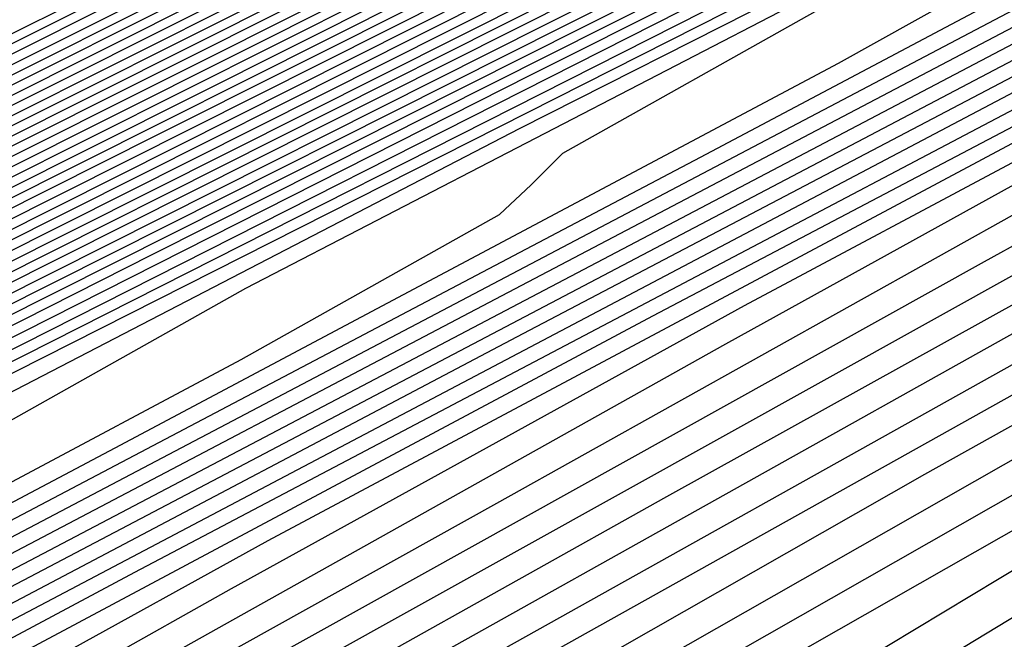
# Model space of a CAD drawing. Extents: x 3249832 to 3255657, y 13789405 to 13793316.
# Tile 291 of 656: x 3254702.11 to 3254704.17, y 13790579.09 to 13790580.38. Entities that reach past the tile are written whole.
import ezdxf

# ---------------------------------------------------------------- set-up
doc = ezdxf.new("R2010")
doc.units = 0
doc.header["$LTSCALE"] = 100
doc.header["$MEASUREMENT"] = 0
for name, color, linetype in [('GRATIO_CON', 10, 'CONTINUOUS'), ('GRATIO_ICON', 7, 'CONTINUOUS'), ('TARGETS_EAST', 7, 'CONTINUOUS')]:
    doc.layers.add(name, color=color, linetype=linetype)

# ---------------------------------------------------------------- blocks, each defined once
blk = doc.blocks.new('Gratio_032316_contours')
at = {"layer": 'GRATIO_CON', "color": 5, "linetype": 'Continuous', "flags": 128}
for points in [[(3254680.2165, 13790569.3699), (3254694.2095, 13790576.3997), (3254706.1075, 13790582.363), (3254712.7553, 13790585.698), (3254715.2027, 13790586.9318), (3254715.5507, 13790587.114), (3254715.5501, 13790587.1193), (3254715.5505, 13790587.1228), (3254715.5514, 13790587.1245), (3254715.6255, 13790587.1605), (3254716.1386, 13790587.4093), (3254717.5302, 13790588.0852), (3254720.0197, 13790589.295), (3254722.9489, 13790590.715), (3254725.4399, 13790591.9141), (3254727.0844, 13790592.6891), (3254729.3534, 13790593.7481), (3254734.1874, 13790596.027), (3254742.7767, 13790600.1014), (3254753.3109, 13790605.106), (3254763.2289, 13790609.8149), (3254770.5022, 13790613.2526), (3254775.2309, 13790615.445)], [(3254681.0084, 13790569.7457), (3254694.6911, 13790576.6198), (3254706.3252, 13790582.4514), (3254712.8253, 13790585.7131), (3254715.2181, 13790586.9205), (3254715.5581, 13790587.0994), (3254715.5573, 13790587.105), (3254715.5577, 13790587.1086), (3254715.5585, 13790587.1105), (3254715.614, 13790587.1377), (3254715.9986, 13790587.3243), (3254717.0414, 13790587.8308), (3254718.907, 13790588.7373), (3254721.1021, 13790589.8014), (3254722.9687, 13790590.7), (3254724.2734, 13790591.3152), (3254726.4795, 13790592.3495), (3254731.4751, 13790594.7106), (3254740.3902, 13790598.9432), (3254751.3242, 13790604.1391), (3254761.6189, 13790609.027), (3254769.1683, 13790612.5955), (3254774.0756, 13790614.8726)], [(3254681.8003, 13790570.1215), (3254695.1728, 13790576.8399), (3254706.5429, 13790582.5397), (3254712.8954, 13790585.7283), (3254715.2336, 13790586.9092), (3254715.5655, 13790587.0848), (3254715.5646, 13790587.0908), (3254715.5648, 13790587.0945), (3254715.5655, 13790587.0964), (3254715.6026, 13790587.1149), (3254715.8586, 13790587.2392), (3254716.5526, 13790587.5763), (3254717.7943, 13790588.1797), (3254719.2552, 13790588.8879), (3254720.4976, 13790589.486), (3254721.4623, 13790589.9413), (3254723.6057, 13790590.9509), (3254728.7628, 13790593.3943), (3254738.0036, 13790597.785), (3254749.3376, 13790603.1722), (3254760.0089, 13790608.2391), (3254767.8344, 13790611.9384), (3254772.9202, 13790614.3002)], [(3254682.5923, 13790570.4972), (3254695.6546, 13790577.0593), (3254706.7614, 13790582.6258), (3254712.967, 13790585.7384), (3254715.2513, 13790586.8898), (3254715.5753, 13790587.0598), (3254715.5732, 13790587.0655), (3254715.5718, 13790587.0702), (3254715.5712, 13790587.0742), (3254715.5713, 13790587.0777), (3254715.5719, 13790587.0805), (3254715.5725, 13790587.0824), (3254715.5912, 13790587.0921), (3254715.7186, 13790587.1542), (3254716.0639, 13790587.3219), (3254716.6816, 13790587.6221), (3254717.4084, 13790587.9744), (3254718.0264, 13790588.2719), (3254718.6513, 13790588.5674), (3254720.7319, 13790589.5523), (3254726.0506, 13790592.078), (3254735.6171, 13790596.6268), (3254747.3509, 13790602.2053)], [(3254684.1761, 13790571.2487), (3254696.618, 13790577.4994), (3254707.1969, 13790582.802), (3254713.1074, 13790585.7679), (3254715.2826, 13790586.8659), (3254715.5906, 13790587.0293), (3254715.5881, 13790587.0358), (3254715.5865, 13790587.0411), (3254715.5857, 13790587.0455), (3254715.5857, 13790587.0491), (3254715.5862, 13790587.0517), (3254715.5868, 13790587.0533), (3254715.8668, 13790587.1867), (3254717.823, 13790588.1171), (3254723.1317, 13790590.6428), (3254732.719, 13790595.2041), (3254744.5101, 13790600.8106), (3254755.6802, 13790606.114), (3254763.9812, 13790610.0377), (3254769.4727, 13790612.5918), (3254772.7913, 13790614.058)], [(3254684.968, 13790571.6245), (3254697.0997, 13790577.7194), (3254707.4147, 13790582.8902), (3254713.1775, 13790585.7827), (3254715.2982, 13790586.854), (3254715.5983, 13790587.014), (3254715.5956, 13790587.0209), (3254715.5938, 13790587.0266), (3254715.5929, 13790587.0311), (3254715.5928, 13790587.0347), (3254715.5933, 13790587.0371), (3254715.5941, 13790587.0382), (3254715.8655, 13790587.1668), (3254717.7598, 13790588.067), (3254722.9002, 13790590.5119), (3254732.1888, 13790594.9308), (3254743.6448, 13790600.3775), (3254754.5666, 13790605.5623), (3254762.7944, 13790609.4506), (3254768.3357, 13790612.0281), (3254771.74, 13790613.536)], [(3254685.7599, 13790572.0002), (3254697.5813, 13790577.9395), (3254707.6325, 13790582.9783), (3254713.2477, 13790585.7974), (3254715.3139, 13790586.8421), (3254715.6059, 13790586.9987), (3254715.6031, 13790587.0061), (3254715.6012, 13790587.0121), (3254715.6002, 13790587.0168), (3254715.6, 13790587.0202), (3254715.6005, 13790587.0224), (3254715.6014, 13790587.0231), (3254715.8641, 13790587.1469), (3254717.6967, 13790588.0169), (3254722.6687, 13790590.3811), (3254731.6586, 13790594.6574), (3254742.7795, 13790599.9444), (3254753.4529, 13790605.0106), (3254761.6075, 13790608.8634), (3254767.1987, 13790611.4645), (3254770.6888, 13790613.014), (3254772.5688, 13790613.737)], [(3254686.5518, 13790572.376), (3254698.063, 13790578.1595), (3254707.8503, 13790583.0665), (3254713.3179, 13790585.8122), (3254715.3295, 13790586.8301), (3254715.6136, 13790586.9834), (3254715.6106, 13790586.9912), (3254715.6085, 13790586.9975), (3254715.6074, 13790587.0024), (3254715.6072, 13790587.0058), (3254715.6076, 13790587.0078), (3254715.6086, 13790587.008), (3254715.8627, 13790587.127), (3254717.6335, 13790587.9669), (3254722.4373, 13790590.2503), (3254731.1285, 13790594.3841), (3254741.9141, 13790599.5112), (3254752.3392, 13790604.4589), (3254760.4207, 13790608.2763), (3254766.0618, 13790610.9008), (3254769.6376, 13790612.4919), (3254771.5699, 13790613.2422)], [(3254688.1357, 13790573.1275), (3254699.0263, 13790578.5996), (3254708.2858, 13790583.2427), (3254713.4583, 13790585.8417), (3254715.3608, 13790586.8063), (3254715.6289, 13790586.9528), (3254715.6255, 13790586.9616), (3254715.6232, 13790586.9685), (3254715.6219, 13790586.9736), (3254715.6215, 13790586.977), (3254715.6219, 13790586.9785), (3254715.6231, 13790586.9779), (3254715.86, 13790587.0872), (3254717.5072, 13790587.8667), (3254721.9744, 13790589.9887), (3254730.0682, 13790593.8374), (3254740.1834, 13790598.645), (3254750.1119, 13790603.3555)], [(3254688.9276, 13790573.5033), (3254699.508, 13790578.8196), (3254708.5036, 13790583.3309), (3254713.5284, 13790585.8564), (3254715.3764, 13790586.7943), (3254715.6366, 13790586.9375), (3254715.633, 13790586.9467), (3254715.6306, 13790586.954), (3254715.6292, 13790586.9593), (3254715.6287, 13790586.9626), (3254715.6291, 13790586.9638), (3254715.6304, 13790586.9628), (3254715.8586, 13790587.0673), (3254717.444, 13790587.8166), (3254721.7429, 13790589.8578), (3254729.538, 13790593.5641), (3254739.3181, 13790598.2119), (3254748.9983, 13790602.8038)], [(3254689.7195, 13790573.8791), (3254699.9897, 13790579.0397), (3254708.7214, 13790583.419), (3254713.5986, 13790585.8712), (3254715.392, 13790586.7824), (3254715.6442, 13790586.9223), (3254715.6405, 13790586.9319), (3254715.638, 13790586.9394), (3254715.6364, 13790586.9449), (3254715.6358, 13790586.9482), (3254715.6363, 13790586.9492), (3254715.6377, 13790586.9477), (3254715.8573, 13790587.0474), (3254717.3809, 13790587.7665), (3254721.5114, 13790589.727), (3254729.0078, 13790593.2907), (3254738.4527, 13790597.7787), (3254747.8846, 13790602.2521)], [(3254690.5114, 13790574.2548), (3254700.4713, 13790579.2597), (3254708.9392, 13790583.5072), (3254713.6688, 13790585.8859), (3254715.4077, 13790586.7705), (3254715.6519, 13790586.907), (3254715.648, 13790586.917), (3254715.6453, 13790586.9249), (3254715.6437, 13790586.9305), (3254715.643, 13790586.9338), (3254715.6434, 13790586.9345), (3254715.6449, 13790586.9327), (3254715.8559, 13790587.0275), (3254717.3177, 13790587.7164), (3254721.28, 13790589.5962), (3254728.4777, 13790593.0174), (3254737.5874, 13790597.3456), (3254746.7709, 13790601.7004)], [(3254692.0952, 13790575.0064), (3254701.4347, 13790579.6998), (3254709.3748, 13790583.6834), (3254713.8091, 13790585.9154), (3254715.439, 13790586.7467), (3254715.6673, 13790586.8766), (3254715.6632, 13790586.8877), (3254715.661, 13790586.8953), (3254715.6608, 13790586.8982), (3254715.8536, 13790586.9865), (3254717.1914, 13790587.6161), (3254720.817, 13790589.3346), (3254727.4174, 13790592.4707), (3254735.8567, 13790596.4794), (3254744.5436, 13790600.597), (3254752.1128, 13790604.1664)], [(3254685.2199, 13790571.5024), (3254692.8871, 13790575.3821), (3254701.9163, 13790579.9198), (3254709.5925, 13790583.7716), (3254713.8793, 13790585.9301), (3254715.4546, 13790586.7347), (3254715.6749, 13790586.8612), (3254715.6706, 13790586.8725), (3254715.6682, 13790586.8802), (3254715.6682, 13790586.8829), (3254715.8522, 13790586.9665), (3254717.1283, 13790587.566), (3254720.5856, 13790589.2037), (3254726.8872, 13790592.1973), (3254734.9913, 13790596.0463), (3254743.4299, 13790600.0453), (3254750.9259, 13790603.5792)], [(3254686.2753, 13790572.0114), (3254693.679, 13790575.7579), (3254702.398, 13790580.1398), (3254709.8103, 13790583.8597), (3254713.9495, 13790585.9449), (3254715.4703, 13790586.7228), (3254715.6826, 13790586.8457), (3254715.6781, 13790586.8572), (3254715.6757, 13790586.8649), (3254715.6756, 13790586.8673), (3254715.851, 13790586.9463), (3254717.0652, 13790587.5158), (3254720.3542, 13790589.0728), (3254726.3571, 13790591.924), (3254734.126, 13790595.6131), (3254742.3163, 13790599.4936), (3254749.7391, 13790602.9921)], [(3254687.3306, 13790572.5204), (3254694.471, 13790576.1337), (3254702.8797, 13790580.3599), (3254710.0281, 13790583.9478), (3254714.0197, 13790585.9596), (3254715.486, 13790586.7106), (3254715.6904, 13790586.8298), (3254715.6861, 13790586.841), (3254715.6838, 13790586.8481), (3254715.6839, 13790586.8501), (3254715.8505, 13790586.9246), (3254717.0026, 13790587.4646), (3254720.1229, 13790588.9415), (3254725.827, 13790591.6505), (3254733.2607, 13790595.18), (3254741.2026, 13790598.9419), (3254748.5522, 13790602.4049)], [(3254689.4412, 13790573.5385), (3254696.0548, 13790576.8852), (3254703.843, 13790580.8), (3254710.4637, 13790584.1241), (3254714.1601, 13790585.9891), (3254715.5173, 13790586.6864), (3254715.7061, 13790586.798), (3254715.7019, 13790586.8086), (3254715.7, 13790586.8146), (3254715.7004, 13790586.8156), (3254715.8494, 13790586.8813), (3254716.8773, 13790587.3622), (3254719.6605, 13790588.6789), (3254724.7668, 13790591.1035), (3254731.53, 13790594.3137), (3254738.9753, 13790597.8385), (3254746.1785, 13790601.2307)], [(3254690.4965, 13790574.0475), (3254696.8467, 13790577.2609), (3254704.3247, 13790581.02), (3254710.6814, 13790584.2123), (3254714.2303, 13790586.0038), (3254715.533, 13790586.6743), (3254715.714, 13790586.7821), (3254715.7099, 13790586.7923), (3254715.7081, 13790586.7978), (3254715.7087, 13790586.7983), (3254715.8489, 13790586.8596), (3254716.8147, 13790587.311), (3254719.4293, 13790588.5476), (3254724.2367, 13790590.83), (3254730.6646, 13790593.8806), (3254737.8616, 13790597.2868), (3254744.9917, 13790600.6435)], [(3254691.5518, 13790574.5565), (3254697.6386, 13790577.6367), (3254704.8063, 13790581.24), (3254710.8992, 13790584.3004), (3254714.3004, 13790586.0185), (3254715.5487, 13790586.6622), (3254715.7218, 13790586.7662), (3254715.7178, 13790586.7761), (3254715.7162, 13790586.781), (3254715.7169, 13790586.7811), (3254715.8483, 13790586.838), (3254716.752, 13790587.2598), (3254719.198, 13790588.4163), (3254723.7066, 13790590.5565), (3254729.7993, 13790593.4474), (3254736.7479, 13790596.7351), (3254743.8048, 13790600.0564), (3254750.1441, 13790603.0095)], [(3254692.6071, 13790575.0655), (3254698.4305, 13790578.0125), (3254705.288, 13790581.4601), (3254711.117, 13790584.3885), (3254714.3706, 13790586.0332), (3254715.5644, 13790586.6501), (3254715.7297, 13790586.7503), (3254715.7257, 13790586.7599), (3254715.7243, 13790586.7643), (3254715.7252, 13790586.7639), (3254715.8478, 13790586.8163), (3254716.6894, 13790587.2086), (3254718.9668, 13790588.2849), (3254723.1765, 13790590.283), (3254728.934, 13790593.0143), (3254735.6343, 13790596.1835), (3254742.618, 13790599.4693), (3254749.0072, 13790602.4459)], [(3254691.7685, 13790574.5555), (3254694.7177, 13790576.0836), (3254700.0143, 13790578.764), (3254706.2512, 13790581.9005), (3254711.5522, 13790584.5659), (3254714.5103, 13790586.065), (3254715.5954, 13790586.6284), (3254715.7466, 13790586.7184), (3254715.8482, 13790586.7698), (3254716.5643, 13790587.1058), (3254718.5044, 13790588.0223), (3254722.1163, 13790589.7361), (3254727.2033, 13790592.148), (3254733.407, 13790595.0801), (3254740.2443, 13790598.295), (3254746.7332, 13790601.3185)], [(3254691.9524, 13790574.5689), (3254692.9705, 13790575.1405), (3254695.773, 13790576.5926), (3254700.8063, 13790579.1398), (3254706.7329, 13790582.1204), (3254711.7701, 13790584.6536), (3254714.5808, 13790586.0787), (3254715.6116, 13790586.6148), (3254715.755, 13790586.7009), (3254715.8477, 13790586.748), (3254716.5017, 13790587.0546), (3254718.2731, 13790587.891), (3254721.5863, 13790589.4626), (3254726.338, 13790591.7148), (3254732.2933, 13790594.5284), (3254739.0575, 13790597.7078), (3254745.5962, 13790600.7549)], [(3254692.5832, 13790574.7153), (3254693.0422, 13790574.9924), (3254693.0886, 13790575.0656), (3254693.2076, 13790575.1838), (3254694.1724, 13790575.7255), (3254696.8283, 13790577.1016), (3254701.5982, 13790579.5155), (3254707.2147, 13790582.3403), (3254711.9881, 13790584.7413), (3254714.6513, 13790586.0925), (3254715.6277, 13790586.6012), (3254715.7634, 13790586.6833), (3254715.8472, 13790586.7262), (3254716.4391, 13790587.0034), (3254718.0419, 13790587.7597), (3254721.0562, 13790589.1891), (3254725.4726, 13790591.2817), (3254731.1796, 13790593.9767), (3254737.8706, 13790597.1207), (3254744.4593, 13790600.1912), (3254749.6643, 13790602.5732)], [(3254692.5223, 13790574.6256), (3254693.8324, 13790575.3348), (3254694.3015, 13790575.6152), (3254694.3504, 13790575.6871), (3254694.4629, 13790575.7987), (3254695.3744, 13790576.3105), (3254697.8837, 13790577.6106), (3254702.3901, 13790579.8913), (3254707.6964, 13790582.5602), (3254712.2061, 13790584.8288), (3254714.7221, 13790586.1058), (3254715.6444, 13790586.587), (3254715.7723, 13790586.665), (3254715.8471, 13790586.7039), (3254716.3767, 13790586.9518), (3254717.8108, 13790587.6282), (3254720.5261, 13790588.9155), (3254724.6073, 13790590.8486), (3254730.066, 13790593.425), (3254736.6838, 13790596.5336), (3254743.3223, 13790599.6276), (3254748.6131, 13790602.0511)], [(3254692.5199, 13790574.5458), (3254694.97, 13790575.8408), (3254696.3308, 13790576.574), (3254696.8201, 13790576.8609), (3254696.8741, 13790576.93), (3254696.9733, 13790577.0286), (3254697.7783, 13790577.4805), (3254699.9943, 13790578.6287), (3254703.9739, 13790580.6428), (3254708.66, 13790582.9997), (3254712.6425, 13790585.0035), (3254714.8643, 13790586.1316), (3254715.6786, 13790586.5571), (3254715.7913, 13790586.6268), (3254715.848, 13790586.6577), (3254716.2527, 13790586.8476), (3254717.3489, 13790587.3648), (3254719.4661, 13790588.3683), (3254722.8766, 13790589.9822), (3254727.8386, 13790592.3216), (3254734.3101, 13790595.3593), (3254741.0483, 13790598.5002), (3254746.5107, 13790601.007)], [(3254690.7614, 13790573.5823), (3254693.6995, 13790575.131), (3254696.1939, 13790576.4485), (3254697.5799, 13790577.1935), (3254698.0794, 13790577.4837), (3254698.1359, 13790577.5514), (3254698.2286, 13790577.6435), (3254698.9803, 13790578.0655), (3254701.0496, 13790579.1377), (3254704.7659, 13790581.0185), (3254709.1418, 13790583.2195), (3254712.8607, 13790585.0908), (3254714.9354, 13790586.1445), (3254715.6957, 13790586.5422), (3254715.8008, 13790586.6077), (3254715.8484, 13790586.6346), (3254716.1906, 13790586.7956), (3254717.1179, 13790587.2331), (3254718.9361, 13790588.0947), (3254722.0113, 13790589.5491), (3254726.725, 13790591.7699), (3254733.1232, 13790594.7722), (3254739.9114, 13790597.9366), (3254745.4594, 13790600.485)], [(3254691.8891, 13790574.1408), (3254694.879, 13790575.7162), (3254697.4178, 13790577.0561), (3254698.8291, 13790577.8131), (3254699.3387, 13790578.1066), (3254699.3977, 13790578.1728), (3254699.4838, 13790578.2584), (3254700.1822, 13790578.6505), (3254702.1049, 13790579.6467), (3254705.5578, 13790581.3942), (3254709.6236, 13790583.4393), (3254713.0789, 13790585.1781), (3254715.0065, 13790586.1574), (3254715.7128, 13790586.5273), (3254715.8103, 13790586.5886), (3254715.8489, 13790586.6115), (3254716.1286, 13790586.7435), (3254716.887, 13790587.1013), (3254718.4061, 13790587.8211), (3254721.146, 13790589.1159), (3254725.6113, 13790591.2182), (3254731.9364, 13790594.185)], [(3254700.739, 13790578.8733), (3254701.3842, 13790579.2355), (3254703.1602, 13790580.1557), (3254706.3497, 13790581.7699), (3254710.1054, 13790583.6589), (3254713.2973, 13790585.2645), (3254715.0779, 13790586.1684), (3254715.7302, 13790586.5099), (3254715.8195, 13790586.5677), (3254715.8167, 13790586.5744), (3254715.8158, 13790586.5773), (3254715.8161, 13790586.5776), (3254715.8482, 13790586.5908), (3254716.0664, 13790586.6917), (3254716.656, 13790586.9696), (3254717.8761, 13790587.5475), (3254720.2806, 13790588.6828), (3254724.4976, 13790590.6665), (3254730.7495, 13790593.5979)], [(3254701.0893, 13790578.8791), (3254702.5767, 13790579.6718), (3254703.1167, 13790579.9751), (3254703.1831, 13790580.0372), (3254703.2495, 13790580.1032), (3254703.7881, 13790580.4056), (3254705.2708, 13790581.1738), (3254707.9336, 13790582.5214), (3254711.069, 13790584.0984), (3254713.7337, 13790585.4389), (3254715.2203, 13790586.1935), (3254715.7648, 13790586.4786), (3254715.8393, 13790586.5272), (3254715.8369, 13790586.5335), (3254715.8358, 13790586.5368), (3254715.8357, 13790586.538), (3254715.8493, 13790586.5443), (3254715.9424, 13790586.5876), (3254716.1941, 13790586.7062), (3254716.816, 13790587.0003), (3254718.55, 13790587.8165), (3254722.2703, 13790589.5631), (3254728.3759, 13790592.4236)], [(3254699.5972, 13790578.0569), (3254702.3132, 13790579.4867), (3254703.8259, 13790580.2913), (3254704.376, 13790580.5979), (3254704.4449, 13790580.6586), (3254704.5048, 13790580.7181), (3254704.9901, 13790580.9906), (3254706.3261, 13790581.6828), (3254708.7255, 13790582.8971), (3254711.5508, 13790584.3181), (3254713.952, 13790585.526), (3254715.2915, 13790586.206), (3254715.7822, 13790586.463), (3254715.8492, 13790586.507), (3254715.8469, 13790586.513), (3254715.8458, 13790586.5165), (3254715.8455, 13790586.5183), (3254715.8498, 13790586.521), (3254715.8804, 13790586.5355), (3254715.9632, 13790586.5745), (3254716.286, 13790586.7267), (3254717.6847, 13790587.3833), (3254721.1566, 13790589.0114), (3254727.189, 13790591.8365)], [(3254700.7768, 13790578.6421), (3254703.5371, 13790580.0944), (3254705.0751, 13790580.9109), (3254705.6353, 13790581.2207), (3254705.7067, 13790581.2801), (3254705.76, 13790581.333), (3254706.1921, 13790581.5756), (3254707.3814, 13790582.1918), (3254709.5175, 13790583.2728), (3254712.0326, 13790584.5379), (3254714.1702, 13790585.6132), (3254715.3627, 13790586.2185), (3254715.7995, 13790586.4474), (3254715.8591, 13790586.4866), (3254715.8571, 13790586.4921), (3254715.8561, 13790586.4954), (3254715.8558, 13790586.4971), (3254716.0291, 13790586.5789), (3254717.2419, 13790587.147), (3254720.5334, 13790588.689), (3254726.4243, 13790591.447), (3254733.3619, 13790594.6822)], [(3254698.6556, 13790577.4919), (3254701.9564, 13790579.2273), (3254704.7609, 13790580.702), (3254706.3242, 13790581.5304), (3254706.8946, 13790581.8436), (3254706.9685, 13790581.9015), (3254707.0152, 13790581.9479), (3254707.394, 13790582.1606), (3254708.4368, 13790582.7009), (3254710.3094, 13790583.6486), (3254712.5144, 13790584.7576), (3254714.3884, 13790585.7003), (3254715.4339, 13790586.231), (3254715.8168, 13790586.4317), (3254715.8691, 13790586.4661), (3254715.8673, 13790586.4709), (3254715.8666, 13790586.4736), (3254715.8666, 13790586.4746), (3254716.0343, 13790586.5527), (3254717.205, 13790587.0999), (3254720.3813, 13790588.5869), (3254726.0653, 13790591.2475), (3254732.7589, 13790594.3687)], [(3254700.911, 13790578.6089), (3254704.3155, 13790580.3977), (3254707.2087, 13790581.9173), (3254708.8226, 13790582.7696), (3254709.4132, 13790583.0892), (3254709.4922, 13790583.1444), (3254709.5257, 13790583.1778), (3254709.798, 13790583.3306), (3254710.5474, 13790583.7189), (3254711.8932, 13790584.4001), (3254713.478, 13790585.1973), (3254714.8247, 13790585.8755), (3254715.5759, 13790586.2579), (3254715.8513, 13790586.4026), (3254715.8897, 13790586.4263), (3254716.0452, 13790586.4993), (3254717.1314, 13790587.0056), (3254720.077, 13790588.3828), (3254725.3472, 13790590.8485), (3254731.553, 13790593.7418)], [(3254699.1029, 13790577.6187), (3254702.0388, 13790579.1675), (3254705.495, 13790580.9829), (3254708.4325, 13790582.525), (3254710.0718, 13790583.3891), (3254710.6725, 13790583.7121), (3254710.754, 13790583.7659), (3254710.781, 13790583.7927), (3254710.9999, 13790583.9156), (3254711.6027, 13790584.2279), (3254712.6852, 13790584.7758), (3254713.9598, 13790585.417), (3254715.0429, 13790585.9625), (3254715.6472, 13790586.27), (3254715.8688, 13790586.3861), (3254715.9002, 13790586.4045), (3254716.0503, 13790586.4733), (3254717.0945, 13790586.9586), (3254719.9249, 13790588.2807), (3254724.9882, 13790590.649), (3254730.95, 13790593.4284)], [(3254700.1865, 13790578.1548), (3254703.1665, 13790579.726), (3254706.6746, 13790581.568), (3254709.6564, 13790583.1326), (3254711.321, 13790584.0087), (3254711.9318, 13790584.3349), (3254712.0158, 13790584.3873), (3254712.0362, 13790584.4076), (3254712.2019, 13790584.5006), (3254712.658, 13790584.7369), (3254713.4771, 13790585.1515), (3254714.4416, 13790585.6367), (3254715.2612, 13790586.0495), (3254715.7184, 13790586.2822), (3254715.8859, 13790586.3706), (3254715.9089, 13790586.3857), (3254715.9087, 13790586.3872), (3254715.9095, 13790586.3868), (3254715.9111, 13790586.3845), (3254716.0564, 13790586.4474), (3254717.0585, 13790586.9111), (3254719.7731, 13790588.1784), (3254724.6292, 13790590.4494), (3254730.3471, 13790593.1149)], [(3254701.2702, 13790578.6908), (3254704.2942, 13790580.2845), (3254707.8541, 13790582.1532), (3254710.8802, 13790583.7402), (3254712.5702, 13790584.6282), (3254713.1911, 13790584.9578), (3254713.2776, 13790585.0087), (3254713.2914, 13790585.0225), (3254713.4039, 13790585.0856), (3254713.7133, 13790585.246), (3254714.269, 13790585.5272), (3254714.9234, 13790585.8564), (3254715.4795, 13790586.1365), (3254715.7897, 13790586.2944), (3254715.9033, 13790586.3543), (3254715.9191, 13790586.3645), (3254715.9192, 13790586.3653), (3254715.9202, 13790586.3644), (3254715.9222, 13790586.3617), (3254716.0619, 13790586.421), (3254717.0218, 13790586.864), (3254719.6211, 13790588.0763), (3254724.2702, 13790590.2499), (3254729.7441, 13790592.8014)], [(3254691.0121, 13790572.8429), (3254693.6234, 13790574.3309), (3254696.5687, 13790575.9783), (3254699.0297, 13790577.3495), (3254700.4885, 13790578.1685), (3254701.6296, 13790578.7987), (3254703.4376, 13790579.763), (3254706.5497, 13790581.4016), (3254710.2132, 13790583.3237), (3254713.3279, 13790584.9557), (3254715.0692, 13790585.8682), (3254715.7163, 13790586.2075), (3254715.8239, 13790586.264), (3254715.8528, 13790586.2788), (3254715.887, 13790586.296), (3254715.9164, 13790586.3105), (3254715.9334, 13790586.3181), (3254715.9409, 13790586.3194), (3254715.9444, 13790586.3161), (3254716.0728, 13790586.3683), (3254716.9484, 13790586.7696), (3254719.317, 13790587.8721), (3254723.5521, 13790589.8509), (3254728.5382, 13790592.1745)], [(3254691.9191, 13790573.2857), (3254694.5673, 13790574.7946), (3254697.5541, 13790576.465), (3254700.05, 13790577.8549), (3254701.523, 13790578.6809), (3254702.6327, 13790579.2936), (3254704.3365, 13790580.2023), (3254707.26, 13790581.7415), (3254710.7015, 13790583.5471), (3254713.6273, 13790585.0804), (3254715.2623, 13790585.9375), (3254715.8645, 13790586.2537), (3254715.9507, 13790586.2992), (3254715.9513, 13790586.2989), (3254715.9528, 13790586.2973), (3254715.9556, 13790586.2932), (3254716.0783, 13790586.3419), (3254716.9117, 13790586.7225), (3254719.1649, 13790587.7699), (3254723.1931, 13790589.6514), (3254727.9352, 13790591.8611)], [(3254691.1289, 13790572.7074), (3254692.8262, 13790573.7285), (3254695.5111, 13790575.2584), (3254698.5396, 13790576.9517), (3254701.0703, 13790578.3603), (3254702.5566, 13790579.1927), (3254703.629, 13790579.7849), (3254705.2126, 13790580.6296), (3254707.9188, 13790582.0544), (3254711.1043, 13790583.7259), (3254713.8124, 13790585.1457), (3254715.3255, 13790585.9397), (3254715.8827, 13790586.2333), (3254715.9621, 13790586.2761), (3254715.9625, 13790586.2763), (3254715.9639, 13790586.2747), (3254715.9669, 13790586.2704), (3254716.0838, 13790586.3155), (3254716.875, 13790586.6753), (3254719.0129, 13790587.6678), (3254722.8341, 13790589.4518), (3254727.3323, 13790591.5476)], [(3254692.0127, 13790573.1362), (3254693.7333, 13790574.1713), (3254696.455, 13790575.7221), (3254699.525, 13790577.4384), (3254702.0906, 13790578.8657), (3254703.5901, 13790579.7046), (3254704.6253, 13790580.2762), (3254706.0887, 13790581.057), (3254708.5775, 13790582.3673), (3254711.5071, 13790583.9048), (3254713.9975, 13790585.2109), (3254715.3888, 13790585.942), (3254715.9008, 13790586.2129), (3254715.9735, 13790586.2531), (3254715.9737, 13790586.2537), (3254715.975, 13790586.2522), (3254715.9781, 13790586.2475), (3254716.0893, 13790586.2892), (3254716.8383, 13790586.6281), (3254718.8608, 13790587.5657), (3254722.4751, 13790589.2523), (3254726.7293, 13790591.2342), (3254730.3544, 13790592.9064)], [(3254692.5237, 13790573.0777), (3254692.8909, 13790573.3927), (3254693.7803, 13790573.994), (3254695.5475, 13790575.0569), (3254698.3428, 13790576.6495), (3254701.4959, 13790578.4118), (3254704.1312, 13790579.8766), (3254705.6573, 13790580.7284), (3254706.6179, 13790581.2589), (3254707.8409, 13790581.9116), (3254709.8949, 13790582.9932), (3254712.3127, 13790584.2624), (3254714.3677, 13790585.3414), (3254715.5154, 13790585.9462), (3254715.9384, 13790586.1699), (3254716.0007, 13790586.1996), (3254716.0998, 13790586.236), (3254716.7645, 13790586.534), (3254718.5565, 13790587.3616), (3254721.7569, 13790588.8533), (3254725.5234, 13790590.6072), (3254728.7326, 13790592.0876)], [(3254702.4813, 13790578.8985), (3254705.1516, 13790580.382), (3254706.6909, 13790581.2403), (3254707.6142, 13790581.7502), (3254708.717, 13790582.339), (3254710.5537, 13790583.3061), (3254712.7155, 13790584.4412), (3254714.5528, 13790585.4066), (3254715.5787, 13790585.9484), (3254715.9566, 13790586.1493), (3254716.0125, 13790586.176), (3254716.1056, 13790586.2094), (3254716.728, 13790586.4867), (3254718.4045, 13790587.2595), (3254721.3979, 13790588.6538), (3254724.9204, 13790590.2938), (3254727.9217, 13790591.6781)], [(3254700.2305, 13790577.577), (3254703.4667, 13790579.3852), (3254706.1719, 13790580.8874), (3254707.7245, 13790581.7521), (3254708.6106, 13790582.2416), (3254709.5931, 13790582.7663), (3254711.2124, 13790583.619), (3254713.1183, 13790584.6201), (3254714.7379, 13790585.4718), (3254715.642, 13790585.9507), (3254715.9748, 13790586.1288), (3254716.0242, 13790586.1525), (3254716.1114, 13790586.1827), (3254716.6914, 13790586.4394), (3254718.2526, 13790587.1573), (3254721.0389, 13790588.4543), (3254724.3174, 13790589.9803), (3254727.1107, 13790591.2687)], [(3254701.1744, 13790578.0407), (3254704.4521, 13790579.8719), (3254707.1922, 13790581.3929), (3254708.7581, 13790582.264), (3254709.6069, 13790582.7329), (3254710.4692, 13790583.1937), (3254711.8711, 13790583.9319), (3254713.5211, 13790584.7989), (3254714.923, 13790585.5371), (3254715.7052, 13790585.9529), (3254715.993, 13790586.1082), (3254716.0359, 13790586.1289), (3254716.1172, 13790586.156), (3254716.6549, 13790586.3921), (3254718.1006, 13790587.0552), (3254720.6799, 13790588.2547), (3254723.7145, 13790589.6669), (3254726.2998, 13790590.8593), (3254727.7982, 13790591.5265)], [(3254703.0621, 13790578.9681), (3254706.423, 13790580.8453), (3254709.2328, 13790582.4037), (3254710.8252, 13790583.2878), (3254711.5995, 13790583.7155), (3254712.2214, 13790584.0483), (3254713.1886, 13790584.5577), (3254714.3269, 13790585.1559), (3254715.2941, 13790585.6652), (3254715.8336, 13790585.9524), (3254716.0313, 13790586.0613), (3254716.0585, 13790586.0801), (3254716.0583, 13790586.0819), (3254716.0598, 13790586.0806), (3254716.0634, 13790586.0753), (3254716.133, 13790586.0953), (3254716.5847, 13790586.2924), (3254717.7979, 13790586.8485), (3254719.9623, 13790587.855), (3254722.5086, 13790589.0399), (3254724.678, 13790590.0404), (3254725.9429, 13790590.6036), (3254726.702, 13790590.9159), (3254727.5851, 13790591.2734)], [(3254700.99, 13790577.7136), (3254704.006, 13790579.4318), (3254707.4084, 13790581.332)], [(3254701.8971, 13790578.1564), (3254704.9499, 13790579.8955)], [(3254702.8042, 13790578.5992), (3254705.8937, 13790580.3593)], [(3254702.5906, 13790578.2673), (3254704.5244, 13790579.4329), (3254707.5692, 13790581.1695), (3254710.9985, 13790583.0851), (3254713.864, 13790584.673), (3254715.4593, 13790585.5568), (3254716.0468, 13790585.8839), (3254716.1309, 13790585.932), (3254716.1321, 13790585.9327), (3254716.1344, 13790585.9319), (3254716.1375, 13790585.929), (3254716.1744, 13790585.9394), (3254716.4098, 13790586.042), (3254717.0415, 13790586.3315), (3254718.1683, 13790586.8555), (3254719.4939, 13790587.4723), (3254720.6233, 13790587.9932), (3254721.3048, 13790588.2964), (3254721.8603, 13790588.5284), (3254722.7552, 13790588.9032), (3254724.306, 13790589.5652), (3254726.2341, 13790590.3812), (3254728.1119, 13790591.1491)], [(3254703.4238, 13790578.6682), (3254705.2606, 13790579.7813)]]:
    blk.add_lwpolyline(points, dxfattribs=at)
at = {"layer": 'GRATIO_ICON', "color": 7, "linetype": 'Continuous', "flags": 128}
for points in [[(3254683.3842, 13790570.8729), (3254696.1363, 13790577.2794), (3254706.9791, 13790582.7139), (3254713.0372, 13790585.7532), (3254715.2669, 13790586.8778), (3254715.5829, 13790587.0446), (3254715.5806, 13790587.0506), (3254715.5791, 13790587.0557), (3254715.5784, 13790587.0599), (3254715.8668, 13790587.2007), (3254717.8851, 13790588.1638), (3254723.3626, 13790590.7721), (3254733.249, 13790595.477), (3254745.3755, 13790601.2437), (3254756.7939, 13790606.6657), (3254765.1681, 13790610.6249), (3254770.6097, 13790613.1555), (3254773.8425, 13790614.5801)], [(3254687.3437, 13790572.7518), (3254698.5447, 13790578.3795), (3254708.0681, 13790583.1546), (3254713.3881, 13790585.8269), (3254715.3451, 13790586.8182), (3254715.6212, 13790586.9681), (3254715.6181, 13790586.9764), (3254715.6159, 13790586.983), (3254715.6147, 13790586.988), (3254715.6143, 13790586.9914), (3254715.6148, 13790586.9931), (3254715.6159, 13790586.993), (3254715.8614, 13790587.1071), (3254717.5703, 13790587.9168), (3254722.2058, 13790590.1195), (3254730.5983, 13790594.1107), (3254741.0488, 13790599.0781), (3254751.2256, 13790603.9072), (3254759.2338, 13790607.6892), (3254764.9248, 13790610.3372), (3254768.5864, 13790611.9699), (3254770.5711, 13790612.7474), (3254771.4904, 13790612.9949)], [(3254691.3033, 13790574.6306), (3254700.953, 13790579.4797), (3254709.157, 13790583.5953), (3254713.739, 13790585.9006), (3254715.4233, 13790586.7586), (3254715.6595, 13790586.8917), (3254715.6555, 13790586.9022), (3254715.6527, 13790586.9104), (3254715.6509, 13790586.9161), (3254715.6502, 13790586.9194), (3254715.6506, 13790586.9199), (3254715.6522, 13790586.9176), (3254715.8545, 13790587.0076), (3254717.2545, 13790587.6664), (3254721.0485, 13790589.4654), (3254727.9475, 13790592.744), (3254736.722, 13790596.9125), (3254745.6573, 13790601.1487)], [(3254688.3859, 13790573.0294), (3254695.2629, 13790576.5094), (3254703.3613, 13790580.5799), (3254710.2459, 13790584.036), (3254714.0899, 13790585.9743), (3254715.5017, 13790586.6985), (3254715.6983, 13790586.8139), (3254715.694, 13790586.8248), (3254715.6919, 13790586.8313), (3254715.6921, 13790586.8328), (3254715.8499, 13790586.903), (3254716.9399, 13790587.4134), (3254719.8917, 13790588.8102), (3254725.2969, 13790591.377), (3254732.3953, 13790594.7468), (3254740.0889, 13790598.3902), (3254747.3654, 13790601.8178)], [(3254690.5665, 13790573.9705), (3254693.6624, 13790575.5746), (3254699.2224, 13790578.3883), (3254705.7695, 13790581.6806), (3254711.3343, 13790584.4782), (3254714.4398, 13790586.0512), (3254715.5792, 13790586.642), (3254715.7382, 13790586.736), (3254715.8487, 13790586.7915), (3254716.6269, 13790587.157), (3254718.7356, 13790588.1536), (3254722.6464, 13790590.0095), (3254728.0686, 13790592.5811), (3254734.5206, 13790595.6318), (3254741.4312, 13790598.8821), (3254747.8702, 13790601.8822)], [(3254691.3403, 13790573.9607), (3254693.7462, 13790575.2332), (3254695.0816, 13790575.9544), (3254695.5608, 13790576.2381), (3254695.6123, 13790576.3085), (3254695.7181, 13790576.4136), (3254696.5764, 13790576.8955), (3254698.939, 13790578.1197), (3254703.182, 13790580.267), (3254708.1782, 13790582.7799), (3254712.4243, 13790584.9162), (3254714.7932, 13790586.1187), (3254715.6615, 13790586.5721), (3254715.7818, 13790586.6459), (3254715.8476, 13790586.6808), (3254716.3147, 13790586.8997), (3254717.5799, 13790587.4965), (3254719.9961, 13790588.6419), (3254723.742, 13790590.4154), (3254728.9523, 13790592.8733), (3254735.4969, 13790595.9464), (3254742.1853, 13790599.0639), (3254747.5619, 13790601.5291)], [(3254701.3275, 13790579.0522), (3254701.8574, 13790579.3522), (3254701.9213, 13790579.4157), (3254701.9943, 13790579.4882), (3254702.5862, 13790579.8206), (3254704.2155, 13790580.6648), (3254707.1417, 13790582.1457), (3254710.5872, 13790583.8786), (3254713.5155, 13790585.3517), (3254715.1491, 13790586.181), (3254715.7475, 13790586.4943), (3254715.8294, 13790586.5475), (3254715.8268, 13790586.5539), (3254715.8258, 13790586.5571), (3254715.8259, 13790586.5578), (3254715.8488, 13790586.5675), (3254716.0044, 13790586.6397), (3254716.4251, 13790586.8379), (3254717.3461, 13790587.2739), (3254719.4153, 13790588.2496), (3254723.384, 13790590.1148), (3254729.5627, 13790593.0108)], [(3254699.7833, 13790578.0504), (3254703.1359, 13790579.8125), (3254705.9848, 13790581.3097), (3254707.5734, 13790582.15), (3254708.1539, 13790582.4664), (3254708.2303, 13790582.523), (3254708.2705, 13790582.5628), (3254708.596, 13790582.7456), (3254709.4921, 13790583.2099), (3254711.1013, 13790584.0243), (3254712.9962, 13790584.9773), (3254714.6066, 13790585.7875), (3254715.5051, 13790586.2435), (3254715.8341, 13790586.416), (3254715.8791, 13790586.4455), (3254715.8776, 13790586.4496), (3254715.877, 13790586.4518), (3254715.8774, 13790586.4522), (3254716.0395, 13790586.5265), (3254717.1682, 13790587.0528), (3254720.2291, 13790588.4848), (3254725.7062, 13790591.048), (3254732.1559, 13790594.0553)], [(3254700.5718, 13790578.2752), (3254702.3539, 13790579.2269), (3254705.422, 13790580.843)], [(3254692.019, 13790572.9713), (3254692.8965, 13790573.5651), (3254694.6404, 13790574.6141), (3254697.3989, 13790576.1858), (3254700.5104, 13790577.9251), (3254703.1109, 13790579.3712), (3254704.6237, 13790580.2165), (3254705.6216, 13790580.7676), (3254706.9648, 13790581.4843), (3254709.2362, 13790582.6803), (3254711.9099, 13790584.0836), (3254714.1826, 13790585.2761), (3254715.4522, 13790585.944), (3254715.9201, 13790586.1905), (3254715.989, 13790586.2232), (3254716.094, 13790586.2627), (3254716.801, 13790586.5812), (3254718.7085, 13790587.4638), (3254722.1159, 13790589.0529), (3254726.1263, 13790590.9207), (3254729.5435, 13790592.497)], [(3254702.1182, 13790578.5044), (3254705.4376, 13790580.3586), (3254708.2125, 13790581.8983), (3254709.7916, 13790582.7759), (3254710.6032, 13790583.2242), (3254711.3453, 13790583.621), (3254712.5299, 13790584.2448), (3254713.924, 13790584.9774), (3254715.1086, 13790585.6012), (3254715.7695, 13790585.9526), (3254716.0127, 13790586.0838), (3254716.0494, 13790586.1009), (3254716.1245, 13790586.1255), (3254716.6194, 13790586.3423), (3254717.949, 13790586.9519), (3254720.321, 13790588.0549), (3254723.1115, 13790589.3534), (3254725.4889, 13790590.4498), (3254726.8706, 13790591.0651), (3254727.6703, 13790591.3934)], [(3254703.7112, 13790579.042), (3254706.8376, 13790580.823)]]:
    blk.add_lwpolyline(points, dxfattribs=at)

msp = doc.modelspace()

# ---------------------------------------------------------------- linework, layer by layer
at = {"layer": 'TARGETS_EAST', "color": 1}
msp.add_solid([(3254691.2359, 13790583.821), (3254693.9013, 13790577.7103), (3254710.9006, 13790588.7617)], dxfattribs=at)

# ---------------------------------------------------------------- block references
at = {"layer": 'TARGETS_EAST'}
msp.add_blockref('Gratio_032316_contours', (0, 0), dxfattribs=at)

doc.saveas('drawing.dxf')
